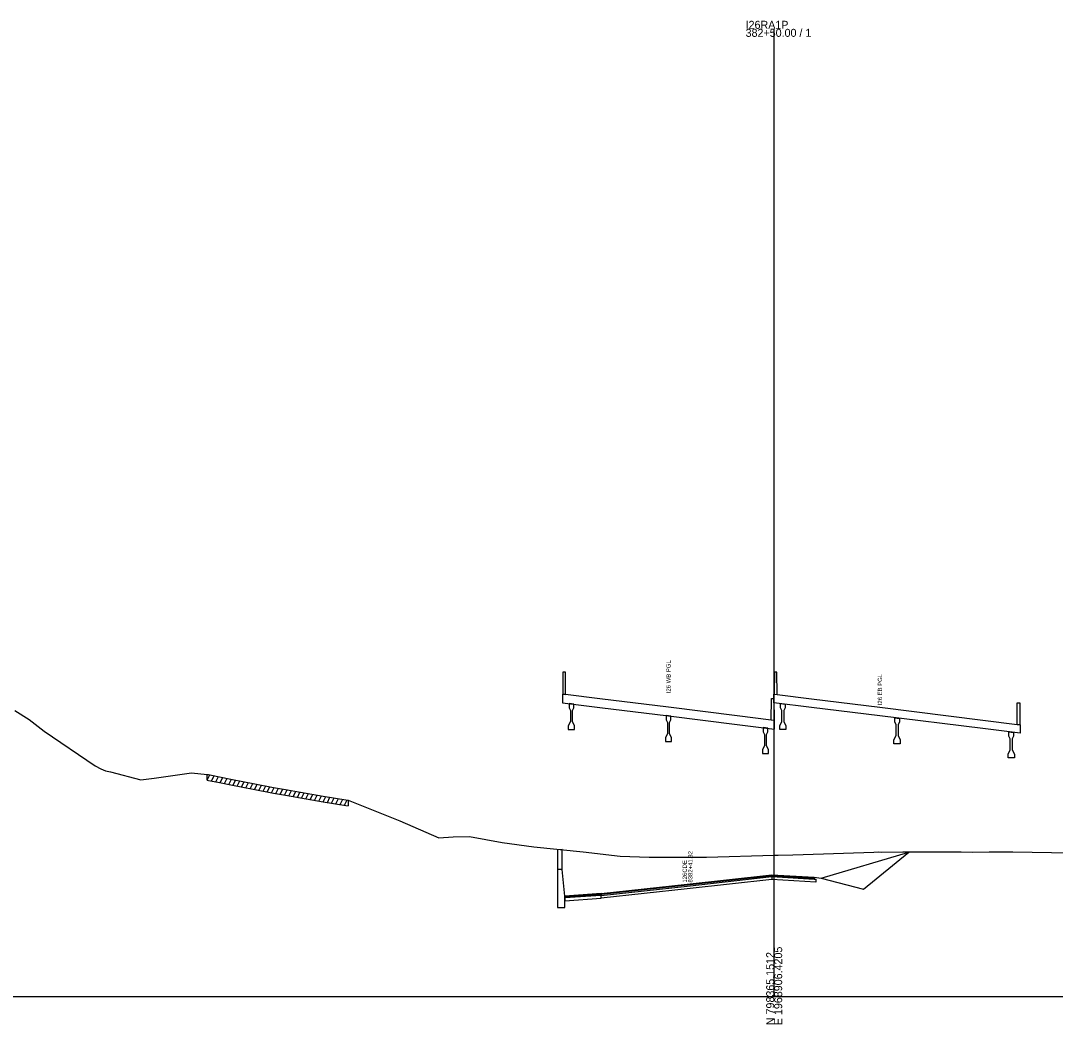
# Model space of a CAD drawing. Extents: x 1017 to 19997, y -1947 to 50737.
# Drawn here: x 14336.3 to 14698.4, y 32490.3 to 32841.5 of the extents above; entities that cross this region are included whole.
import ezdxf

# ---------------------------------------------------------------- set-up
doc = ezdxf.new("R2010")
doc.units = 0
for name, color, linetype in [('RD_GPK_XS_Cell', 7, 'Continuous'), ('RD_XS_Base', 7, 'Continuous'), ('RD_XS_ExGround', 7, 'Continuous'), ('RD_XS_ExPaveRet', 7, 'Continuous'), ('RD_XS_Greenside', 7, 'Continuous'), ('RD_XS_MedBWall', 7, 'Continuous'), ('RD_XS_Pave', 7, 'Continuous'), ('RD_XS_PaveOvlay', 7, 'Continuous'), ('RD_XS_TieSlope', 7, 'Continuous'), ('RD_XS_TX_Notes', 7, 'Continuous')]:
    doc.layers.add(name, color=color, linetype=linetype)

msp = doc.modelspace()

# ---------------------------------------------------------------- linework, layer by layer
at = {"layer": 'RD_GPK_XS_Cell'}
for p, q in [((14600, 32500), (14600, 32838.65)), ((14000, 32500), (14600, 32500)), ((14600, 32500), (15200, 32500))]:
    msp.add_line(p, q, dxfattribs=at)
at = {"layer": 'RD_XS_Base'}
for points in [[(14599.15, 32540.98), (14569.51, 32537.7), (14539.45, 32534.41)], [(14599.15, 32541.98), (14599.15, 32540.98)], [(14599.15, 32541.98), (14613.98, 32541.12), (14614.59, 32541.09)], [(14614.59, 32540.09), (14599.15, 32540.98)], [(14614.59, 32541.09), (14614.59, 32540.09)], [(14539.45, 32535.41), (14526.77, 32534.52)], [(14526.77, 32534.52), (14526.77, 32533.52)], [(14526.77, 32533.52), (14539.45, 32534.41)], [(14539.45, 32534.41), (14539.45, 32535.41)]]:
    msp.add_lwpolyline(points, dxfattribs=at)
at = {"layer": 'RD_XS_ExGround'}
msp.add_lwpolyline([(14334.24, 32600.15), (14339.35, 32596.97), (14344.6, 32592.89), (14362.38, 32580.7), (14364.37, 32579.67), (14365.99, 32579.02), (14367.78, 32578.66), (14378.4, 32575.81), (14383, 32576.42), (14396.16, 32578.31), (14401.64, 32577.74), (14402.02, 32577.67), (14405.29, 32577.04), (14410.51, 32575.99), (14417.67, 32574.54), (14424.82, 32573.22), (14428.98, 32572.44), (14434.29, 32571.5), (14442.22, 32570.13), (14450.11, 32568.87), (14450.98, 32568.73), (14468.96, 32561.56), (14482.62, 32555.61), (14487.67, 32555.94), (14493.36, 32556.08), (14504.82, 32553.97), (14515.87, 32552.43), (14533.18, 32550.61), (14546.07, 32549.11), (14556.29, 32548.78), (14576.27, 32548.83), (14600, 32549.46), (14601.45, 32549.5), (14606.47, 32549.59), (14610.12, 32549.67), (14634.82, 32550.57), (14636.49, 32550.62), (14637.51, 32550.6), (14644.98, 32550.62), (14665.37, 32550.61), (14669.37, 32550.57), (14675.22, 32550.67), (14683.47, 32550.66), (14697.06, 32550.48), (14718.76, 32549.85)], dxfattribs=at)
at = {"layer": 'RD_XS_ExPaveRet'}
for p, q in [((14401.64, 32575.74), (14401.64, 32577.74)), ((14401.64, 32575.74), (14402.55, 32577.57)), ((14401.64, 32575.74), (14402.02, 32575.67)), ((14402.02, 32575.67), (14405.29, 32575.04)), ((14403.14, 32575.45), (14404.05, 32577.28)), ((14404.64, 32575.17), (14405.55, 32576.99)), ((14406.14, 32574.87), (14407.05, 32576.69)), ((14407.64, 32574.57), (14408.55, 32576.38)), ((14409.14, 32574.26), (14410.05, 32576.08)), ((14410.64, 32573.96), (14411.55, 32575.78)), ((14405.29, 32575.04), (14410.51, 32573.99)), ((14410.51, 32573.99), (14417.67, 32572.54)), ((14412.14, 32573.66), (14413.05, 32575.47)), ((14413.64, 32573.35), (14414.55, 32575.17)), ((14415.14, 32573.05), (14416.05, 32574.87)), ((14416.64, 32572.75), (14417.55, 32574.56)), ((14417.67, 32572.54), (14424.82, 32571.22)), ((14418.14, 32572.45), (14419.06, 32574.28)), ((14419.64, 32572.17), (14420.56, 32574.01)), ((14421.14, 32571.9), (14422.06, 32573.73)), ((14422.64, 32571.62), (14423.56, 32573.45)), ((14424.14, 32571.34), (14425.06, 32573.17)), ((14425.64, 32571.07), (14426.56, 32572.9)), ((14427.14, 32570.79), (14428.06, 32572.62)), ((14428.64, 32570.51), (14429.56, 32572.34)), ((14430.14, 32570.24), (14431.06, 32572.07)), ((14424.82, 32571.22), (14428.98, 32570.44)), ((14428.98, 32570.44), (14434.29, 32569.5)), ((14431.64, 32569.97), (14432.56, 32571.81)), ((14433.14, 32569.7), (14434.06, 32571.54)), ((14434.29, 32569.5), (14442.22, 32568.13)), ((14434.64, 32569.44), (14435.56, 32571.28)), ((14436.14, 32569.18), (14437.06, 32571.02)), ((14437.64, 32568.92), (14438.56, 32570.76)), ((14439.14, 32568.66), (14440.06, 32570.5)), ((14440.64, 32568.4), (14441.56, 32570.24)), ((14442.14, 32568.14), (14443.07, 32569.99)), ((14443.64, 32567.9), (14444.57, 32569.76)), ((14445.14, 32567.66), (14446.07, 32569.52)), ((14446.64, 32567.42), (14447.57, 32569.28)), ((14448.14, 32567.19), (14449.07, 32569.04)), ((14449.64, 32566.95), (14450.57, 32568.8)), ((14450.98, 32568.73), (14450.98, 32566.73)), ((14442.22, 32568.13), (14450.11, 32566.87)), ((14450.11, 32566.87), (14450.98, 32566.73))]:
    msp.add_line(p, q, dxfattribs=at)
at = {"layer": 'RD_XS_Greenside'}
for points in [[(14616.45, 32541.45), (14647.1, 32550.59)], [(14613.98, 32541.76), (14616.45, 32541.45)], [(14616.45, 32541.45), (14631.27, 32537.55)]]:
    msp.add_lwpolyline(points, dxfattribs=at)
at = {"layer": 'RD_XS_MedBWall'}
for points in [[(14525.81, 32551.43), (14524.23, 32551.4)], [(14524.23, 32551.4), (14524.23, 32531.13)], [(14525.81, 32544.48), (14525.81, 32551.43)], [(14526.77, 32535.15), (14525.81, 32544.48), (14524.23, 32544.47)], [(14524.23, 32544.47), (14524.23, 32531.13)], [(14526.77, 32535.15), (14525.81, 32544.48)], [(14526.77, 32531.15), (14526.77, 32535.15)], [(14524.23, 32531.13), (14526.77, 32531.15)]]:
    msp.add_lwpolyline(points, dxfattribs=at)
at = {"layer": 'RD_XS_Pave'}
for points in [[(14599.15, 32542.3), (14569.51, 32539.02), (14539.45, 32535.73)], [(14539.45, 32535.41), (14569.51, 32538.7), (14599.15, 32541.98)], [(14599.15, 32541.98), (14599.15, 32542.3)], [(14599.15, 32542.3), (14613.98, 32541.44)], [(14613.98, 32541.12), (14599.15, 32541.98)], [(14613.98, 32541.44), (14613.98, 32541.12)], [(14539.45, 32535.73), (14526.77, 32534.83)], [(14539.45, 32535.73), (14539.45, 32535.41)], [(14526.77, 32534.83), (14526.77, 32534.52)]]:
    msp.add_lwpolyline(points, dxfattribs=at)
at = {"layer": 'RD_XS_PaveOvlay'}
for points in [[(14527, 32605.69), (14526.92, 32613.48), (14526.08, 32613.48), (14526, 32605.81)], [(14601, 32605.69), (14600.92, 32613.48), (14600.08, 32613.48), (14600, 32605.81)], [(14600.08, 32596.63), (14599, 32596.76), (14587, 32598.25), (14563, 32601.23), (14539, 32604.2), (14527, 32605.69), (14525.92, 32605.82)], [(14525.92, 32605.82), (14525.92, 32602.82)], [(14526, 32605.81), (14527, 32605.69)], [(14599.92, 32602.82), (14599.92, 32605.82)], [(14599.92, 32605.82), (14601, 32605.69), (14613, 32604.2), (14637, 32601.23), (14673, 32596.76), (14685, 32595.27), (14686.08, 32595.14)], [(14600, 32605.81), (14601, 32605.69)], [(14525.92, 32602.82), (14539, 32601.2), (14563, 32598.23), (14587, 32595.25), (14600.08, 32593.63)], [(14529.87, 32602.33), (14529.04, 32602.44), (14528.21, 32602.54)], [(14528.21, 32602.54), (14528.21, 32601.1)], [(14528.21, 32601.1), (14528.71, 32600.1)], [(14529.37, 32600.1), (14529.87, 32601.1)], [(14529.87, 32601.1), (14529.87, 32602.33)], [(14599, 32596.76), (14599.08, 32604.3), (14599.92, 32604.3), (14600, 32596.64)], [(14686.08, 32592.14), (14673, 32593.76), (14637, 32598.23), (14613, 32601.2), (14599.92, 32602.82)], [(14602.21, 32601.1), (14602.21, 32602.54)], [(14602.21, 32602.54), (14603.04, 32602.44), (14603.87, 32602.33)], [(14602.71, 32600.1), (14602.21, 32601.1)], [(14603.87, 32601.1), (14603.37, 32600.1)], [(14603.87, 32602.33), (14603.87, 32601.1)], [(14685, 32595.27), (14685.08, 32602.82), (14685.92, 32602.82), (14686, 32595.15)], [(14528.71, 32600.1), (14528.71, 32596.27)], [(14529.37, 32596.27), (14529.37, 32600.1)], [(14563.83, 32598.12), (14563, 32598.23), (14562.17, 32598.33)], [(14562.17, 32598.33), (14562.17, 32596.89)], [(14563.83, 32596.89), (14563.83, 32598.12)], [(14602.71, 32596.27), (14602.71, 32600.1)], [(14603.37, 32600.1), (14603.37, 32596.27)], [(14642.17, 32596.15), (14642.17, 32597.59)], [(14642.17, 32597.59), (14643, 32597.48), (14643.83, 32597.38)], [(14643.83, 32597.38), (14643.83, 32596.15)], [(14528.71, 32596.27), (14527.96, 32594.77)], [(14527.96, 32594.77), (14527.96, 32593.44)], [(14530.12, 32594.77), (14529.37, 32596.27)], [(14530.12, 32593.44), (14530.12, 32594.77)], [(14562.17, 32596.89), (14562.67, 32595.89)], [(14562.67, 32595.89), (14562.67, 32592.06)], [(14563.33, 32595.89), (14563.83, 32596.89)], [(14563.33, 32592.06), (14563.33, 32595.89)], [(14597.79, 32593.91), (14596.96, 32594.02), (14596.12, 32594.12)], [(14596.12, 32594.12), (14596.12, 32592.68)], [(14597.79, 32592.68), (14597.79, 32593.91)], [(14600, 32596.64), (14599, 32596.76)], [(14600.08, 32593.63), (14600.08, 32596.63)], [(14601.96, 32594.77), (14602.71, 32596.27)], [(14601.96, 32593.44), (14601.96, 32594.77)], [(14603.37, 32596.27), (14604.12, 32594.77)], [(14604.12, 32594.77), (14604.12, 32593.44)], [(14642.67, 32595.15), (14642.17, 32596.15)], [(14642.67, 32591.32), (14642.67, 32595.15)], [(14643.83, 32596.15), (14643.33, 32595.15)], [(14643.33, 32595.15), (14643.33, 32591.32)], [(14686, 32595.15), (14685, 32595.27)], [(14686.08, 32595.14), (14686.08, 32592.14)], [(14527.96, 32593.44), (14529.04, 32593.44), (14530.12, 32593.44)], [(14562.67, 32592.06), (14561.92, 32590.56)], [(14561.92, 32590.56), (14561.92, 32589.23)], [(14564.08, 32590.56), (14563.33, 32592.06)], [(14564.08, 32589.23), (14564.08, 32590.56)], [(14596.12, 32592.68), (14596.62, 32591.68)], [(14596.62, 32591.68), (14596.62, 32587.85)], [(14597.29, 32591.68), (14597.79, 32592.68)], [(14597.29, 32587.85), (14597.29, 32591.68)], [(14604.12, 32593.44), (14603.04, 32593.44), (14601.96, 32593.44)], [(14641.92, 32589.82), (14642.67, 32591.32)], [(14643.33, 32591.32), (14644.08, 32589.82)], [(14682.12, 32592.63), (14682.96, 32592.53), (14683.79, 32592.42)], [(14682.12, 32591.19), (14682.12, 32592.63)], [(14682.62, 32590.19), (14682.12, 32591.19)], [(14682.62, 32586.36), (14682.62, 32590.19)], [(14683.79, 32591.19), (14683.29, 32590.19)], [(14683.29, 32590.19), (14683.29, 32586.36)], [(14683.79, 32592.42), (14683.79, 32591.19)], [(14561.92, 32589.23), (14563, 32589.23), (14564.08, 32589.23)], [(14596.62, 32587.85), (14595.87, 32586.35)], [(14598.04, 32586.35), (14597.29, 32587.85)], [(14641.92, 32588.48), (14641.92, 32589.82)], [(14644.08, 32588.48), (14643, 32588.48), (14641.92, 32588.48)], [(14644.08, 32589.82), (14644.08, 32588.48)], [(14595.87, 32586.35), (14595.87, 32585.02)], [(14595.87, 32585.02), (14596.96, 32585.02), (14598.04, 32585.02)], [(14598.04, 32585.02), (14598.04, 32586.35)], [(14681.87, 32584.86), (14682.62, 32586.36)], [(14681.87, 32583.53), (14681.87, 32584.86)], [(14684.04, 32583.53), (14682.96, 32583.53), (14681.87, 32583.53)], [(14683.29, 32586.36), (14684.04, 32584.86)], [(14684.04, 32584.86), (14684.04, 32583.53)], [(14539.45, 32536.04), (14569.51, 32539.34), (14599.15, 32542.62)], [(14599.15, 32542.62), (14599.15, 32542.3)], [(14599.15, 32542.62), (14613.98, 32541.76)], [(14613.98, 32541.76), (14613.98, 32541.44)], [(14539.45, 32536.04), (14526.77, 32535.15)], [(14539.45, 32535.73), (14539.45, 32536.04)], [(14526.77, 32535.15), (14526.77, 32534.83)]]:
    msp.add_lwpolyline(points, dxfattribs=at)
at = {"layer": 'RD_XS_TieSlope'}
msp.add_lwpolyline([(14631.27, 32537.55), (14647.1, 32550.59)], dxfattribs=at)

# ---------------------------------------------------------------- texts
at = {"layer": 'RD_GPK_XS_Cell'}
for s, p in [('I26RA1P', (14590, 32838.65)), ('382+50.00 / 1', (14590, 32835.85))]:
    msp.add_text(s, height=2.8, dxfattribs=at).set_placement(p)
for s, p in [('N 798365.1512', (14600, 32490)), ('E 1968906.4205', (14602.8, 32490))]:
    msp.add_text(s, height=2.8, rotation=90, dxfattribs=at).set_placement(p)
at = {"layer": 'RD_XS_TX_Notes'}
for s, p in [('I26 WB PGL', (14563.75, 32606.17)), ('I26 EB PGL', (14637.75, 32601.96)), (' 8382+41.32', (14571.4, 32539.34)), (' 126CDE', (14569.45, 32539.34))]:
    msp.add_text(s, height=1.5, rotation=90, dxfattribs=at).set_placement(p)

doc.saveas('drawing.dxf')
